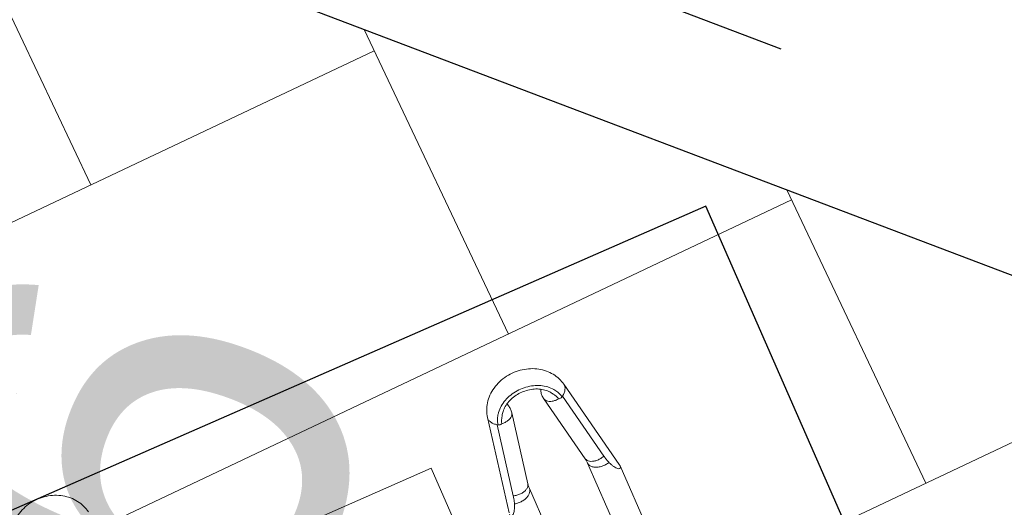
# Model space of a CAD drawing. Header units: metres. Extents: x 134157 to 138734, y 451157 to 455772.
# Tile 544 of 656: x 136622.796 to 136623.554, y 453806.13 to 453806.506. Entities that reach past the tile are written whole.
import ezdxf

# ---------------------------------------------------------------- set-up
doc = ezdxf.new("R2010")
doc.units = ezdxf.units.M
doc.linetypes.add('HIDDEN__G5', pattern=[1.125, 0.75, -0.375])
doc.layers.add('-DR-alg-hulplijnen', color=210, linetype='Continuous', plot=False)
doc.layers.add('-DR-nw-gr-arc-gras', color=7, linetype='Continuous', true_color=0xb5d5a4)
for name, color, linetype in [('-DR-nw-inr-fietsparkeren Tulip enkele beugel', 2, 'Continuous'), ('-DR-nw-maatvoering', 3, 'Continuous'), ('-DR-nw-txt-hoogtemaat', 2, 'Continuous'), ('-DR-nw-vh-band 10x20 ob', 2, 'HIDDEN__G5'), ('-DR-nw-vh-kantverharding', 3, 'Continuous'), ('VELOPA-FIG25', 1, 'Continuous')]:
    doc.layers.add(name, color=color, linetype=linetype)
doc.layers.add('-DR-nw-vh-arc-sbs df bruinrood Broeder Alarmstraat', color=7, linetype='Continuous', lineweight=9, true_color=0xd8beb6)
doc.styles.add('2-5TXT', font='arial.ttf')
doc.styles.add('Drong', font='txt', dxfattribs={"height": 1.8})
doc.dimstyles.new('Drong', dxfattribs={"dimtxt": 1.8, "dimasz": 2.5, "dimexe": 0, "dimexo": 0, "dimgap": 0.9, "dimtad": 1, "dimzin": 0, "dimdsep": 46, "dimtxsty": 'Drong', "dimblk": 'dimblk-wit', "dimcen": 0, "dimse1": 1, "dimse2": 1, "dimclrd": 256, "dimclre": 1, "dimclrt": 7, "dimadec": 0, "dimazin": 0, "dimtfac": 1, "dimtmove": 0, "dimatfit": 3, "dimfxl": 1, "dimtolj": 1, "dimtzin": 0, "dimarcsym": 0})
doc.dimstyles.new('VELOPA-drukwerk', dxfattribs={"dimscale": 0, "dimtxt": 2.5, "dimasz": 2, "dimexe": 1, "dimexo": 1, "dimgap": 1, "dimtad": 1, "dimdec": 0, "dimdsep": 46, "dimtxsty": '2-5TXT', "dimcen": 8, "dimadec": 1, "dimazin": 0, "dimtfac": 1, "dimtdec": 0, "dimtmove": 0, "dimatfit": 3, "dimfxl": 1, "dimtolj": 1, "dimtzin": 0, "dimarcsym": 0})
pattern_1 = [(115.335625, (136419.71802, 453326.2367), (-0.223681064, -0.105903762), [0.06, -0.187485]), (205.335625, (136419.71802, 453326.2367), (0.105903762, -0.223681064), [0.06, -0.187485])]

# ---------------------------------------------------------------- blocks, each defined once
blk = doc.blocks.new('*D482')
at = {"layer": '-DR-alg-hulplijnen', "color": 0, "lineweight": -2, "ltscale": 4, "transparency": 16777216}
for p, q in [((0, -770.72), (0, -1064.73)), ((3625, -770.72), (3625, -1064.73)), ((41.43, -1044.01), (3583.57, -1044.01))]:
    blk.add_line(p, q, dxfattribs=at)
at = {"layer": '-DR-alg-hulplijnen', "color": 0, "ltscale": 4, "transparency": 16777216}
for points in [[(41.43, -1037.1), (41.43, -1050.92), (0, -1044.01)], [(3583.57, -1037.1), (3583.57, -1050.92), (3625, -1044.01)]]:
    blk.add_solid(points, dxfattribs=at)
at = {"layer": 'Defpoints', "color": 0, "ltscale": 4, "transparency": 16777216}
for p in [(0, -750), (3625, -750), (3625, -1044.01)]:
    blk.add_point(p, dxfattribs=at)
at = {"layer": '-DR-alg-hulplijnen', "color": 0, "ltscale": 4, "transparency": 16777216, "insert": (1812.5, -996.83), "char_height": 51.792, "attachment_point": 5, "style": '2-5TXT'}
blk.add_mtext('\\A1;3625', dxfattribs=at)
blk = doc.blocks.new('dimblk-wit')
at = {"color": 7}
blk.add_line((0, -0.33333), (0, 0.33333), dxfattribs=at)
blk.add_solid([(0, 0), (-0.8, 0.2), (-0.8, -0.2)], dxfattribs=at)
blk = doc.blocks.new('*D634')
at = {"layer": '-DR-nw-maatvoering', "lineweight": -2, "transparency": 16777216}
blk.add_line((136616.46966, 453791.64601), (136622.29683, 453806.2632), dxfattribs=at)
at = {"layer": 'Defpoints', "color": 0, "transparency": 16777216}
for p in [(136622.48198, 453806.72765), (136622.8896, 453806.56515), (136616.69212, 453791.01906)]:
    blk.add_point(p, dxfattribs=at)
at = {"layer": '-DR-nw-maatvoering', "lineweight": -2, "transparency": 16777216, "xscale": 0.5, "yscale": 0.5, "zscale": 0.5}
for p, rotation in [((136622.48198, 453806.72765), 68.26520454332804), ((136616.2845, 453791.18156), 248.2652045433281)]:
    blk.add_blockref('dimblk-wit', p, dxfattribs=dict(at, rotation=rotation))
at = {"layer": '-DR-nw-maatvoering', "color": 7, "transparency": 16777216, "insert": (136619.04541, 453799.08928), "char_height": 0.36, "attachment_point": 5, "rotation": 68.2652, "style": 'Drong'}
blk.add_mtext('\\A1;16.75', dxfattribs=at)
blk = doc.blocks.new('Fietsenrek Tulip enkel')
at = {"layer": '-DR-alg-hulplijnen', "ltscale": 4}
for p, q in [((0, -750), (0, 0)), ((0, -750), (0, 0)), ((1925, -750), (0, -750))]:
    blk.add_line(p, q, dxfattribs=at)
at = {"layer": 'VELOPA-FIG25', "color": 252, "linetype": 'Continuous', "lineweight": 9}
for p, q in [((100.07, -233.29), (100.07, -475)), ((290.91, -475), (100.07, -475)), ((155.58, -516.13), (81.68, -530.44)), ((144.87, -524.36), (89.71, -535.04)), ((140.88, -538.37), (85.72, -549.05)), ((325.91, -538), (144.71, -538)), ((85.72, -575.95), (140.88, -586.63)), ((89.71, -589.96), (144.87, -600.64)), ((144.71, -587), (325.83, -587)), ((155.58, -608.87), (81.68, -594.56)), ((156.75, -609), (155.61, -608.88)), ((156.75, -609), (325.83, -609))]:
    blk.add_line(p, q, dxfattribs=at)
for points, start_tangent, end_tangent in [([(24.76, -155.41), (19.14, -157.07), (13.87, -159.94), (9.11, -164.03), (5.22, -169.1), (2.33, -174.99), (0.59, -181.39), (0.07, -188.01), (0.77, -194.58), (2.64, -200.81), (5.58, -206.47), (9.41, -211.28), (14.05, -215.18), (19.19, -217.95), (24.76, -219.59)], (-0.983851, -0.178987), (0.983851, -0.178987)), ([(144.71, -538), (146.59, -537.57), (148.32, -536.3), (149.77, -534.31), (150.82, -531.73), (151.39, -528.79), (151.43, -525.71), (150.95, -522.72)], (1, 0.000011), (-0.251596, 0.967832)), ([(150.95, -522.72), (149.15, -523.33), (147.11, -523.87), (144.87, -524.36)], (-0.932926, -0.360069), (-0.981767, -0.19009)), ([(156.75, -516), (157.74, -516.17), (158.34, -516.69), (158.4, -517.5), (157.89, -518.48), (156.84, -519.56), (155.28, -520.66), (153.31, -521.72), (150.95, -522.72)], (1, 0), (-0.932927, -0.360065)), ([(81.68, -530.44), (76.3, -532.1), (71.23, -534.97), (66.6, -539.1), (62.84, -544.21), (60.06, -550.14), (58.41, -556.57), (57.95, -563.19), (58.65, -569.74), (60.46, -575.93), (63.32, -581.57), (67, -586.33), (71.46, -590.2), (76.36, -592.92), (81.68, -594.56)], (-0.981767, -0.19009), (0.981767, -0.19009)), ([(89.71, -535.04), (87.89, -532.81), (85.85, -531.25), (83.73, -530.44), (81.68, -530.44)], (-0.555703, 0.831381), (-0.98182, -0.189817)), ([(144.87, -524.36), (145.51, -527.21), (145.68, -530.1), (145.35, -532.8), (144.56, -535.13), (143.36, -536.93), (141.84, -538.06), (140.88, -538.37)], (0.298566, -0.954389), (-0.98157, -0.191104)), ([(86.48, -536.66), (85.53, -537.1), (82.37, -539.04)], (-0.920843, -0.389933), (-0.800286, -0.599618)), ([(90.44, -538.59), (89.4, -538.84), (88.39, -539.21), (87.39, -539.73), (86.41, -540.34), (85.41, -540.99), (84.78, -541.38)], (-0.981767, -0.19009), (-0.859726, -0.510755)), ([(85.72, -549.05), (86.61, -548.77), (88.09, -547.72), (89.28, -546.06), (90.1, -543.88), (90.49, -541.34), (90.44, -538.59)], (0.981648, 0.190704), (-0.099991, 0.994988)), ([(87.85, -536.14), (86.48, -536.66)], (-0.948914, -0.315534), (-0.920843, -0.389933)), ([(90.05, -535.57), (87.85, -536.14)], (-0.981767, -0.19009), (-0.948914, -0.315534)), ([(90.05, -535.57), (89.88, -535.3), (89.71, -535.04)], (-0.524241, 0.85157), (-0.555703, 0.831381)), ([(90.44, -538.59), (90.6, -537.61), (90.46, -536.54), (90.05, -535.57)], (0.330721, 0.943729), (-0.524241, 0.85157)), ([(144.71, -538), (143.42, -538.04), (142.14, -538.17), (140.88, -538.37)], (-1, -0.00001), (-0.981767, -0.19009)), ([(82.33, -539.07), (81.38, -539.83), (77.79, -543.65), (74.94, -548.35), (72.96, -553.73), (71.95, -559.53), (71.95, -565.47), (72.96, -571.27), (74.94, -576.65), (77.79, -581.35), (81.38, -585.17), (82.33, -585.93)], (-0.798743, -0.601673), (0.79874, -0.601676)), ([(84.78, -541.38), (82.28, -543.2), (79.31, -546.43), (76.96, -550.42), (75.31, -554.98), (74.45, -559.91), (74.44, -564.97), (75.28, -569.91), (76.92, -574.51), (79.28, -578.52), (82.26, -581.78), (84.78, -583.62)], (-0.859687, -0.510821), (0.859688, -0.510819)), ([(82.37, -539.04), (82.33, -539.07)], (-0.800286, -0.599618), (-0.798743, -0.601673)), ([(85.72, -549.05), (82.76, -549.29), (79.8, -548.87), (78.19, -548.35)], (-0.981767, -0.19009), (-0.930607, 0.36602)), ([(85.72, -575.95), (82.76, -575.71), (79.8, -576.13), (78.19, -576.65)], (-0.981767, 0.19009), (-0.930623, -0.365979)), ([(90.44, -586.41), (90.49, -583.66), (90.1, -581.12), (89.28, -578.94), (88.09, -577.28), (86.61, -576.23), (85.72, -575.95)], (0.099991, 0.994988), (-0.981647, 0.190708)), ([(84.78, -583.62), (85.4, -584), (86.4, -584.65), (87.38, -585.26), (88.37, -585.78), (89.39, -586.15), (90.44, -586.41)], (0.859727, -0.510754), (0.981767, -0.19009)), ([(81.68, -594.56), (83.73, -594.56), (85.85, -593.75), (87.89, -592.19), (89.71, -589.96)], (0.98182, -0.189817), (0.555703, 0.831381)), ([(82.33, -585.93), (82.37, -585.96)], (0.79874, -0.601676), (0.800286, -0.599618)), ([(82.37, -585.96), (85.53, -587.9), (86.49, -588.34)], (0.800286, -0.599618), (0.920907, -0.389783)), ([(86.49, -588.34), (87.85, -588.86)], (0.920907, -0.389783), (0.948914, -0.315534)), ([(87.85, -588.86), (90.05, -589.43)], (0.948914, -0.315534), (0.981767, -0.19009)), ([(90.05, -589.43), (89.88, -589.7), (89.71, -589.96)], (-0.524241, -0.85157), (-0.555703, -0.831381)), ([(90.44, -586.41), (90.6, -587.39), (90.46, -588.46), (90.05, -589.43)], (0.330721, -0.943729), (-0.524241, -0.85157)), ([(144.87, -600.64), (145.51, -597.79), (145.68, -594.9), (145.35, -592.2), (144.56, -589.87), (143.36, -588.07), (141.84, -586.94), (140.88, -586.63)], (0.298566, 0.954389), (-0.98157, 0.191104)), ([(140.88, -586.63), (142.14, -586.83), (143.42, -586.96), (144.71, -587)], (0.981767, -0.19009), (1, 0)), ([(144.71, -587), (146.59, -587.43), (148.32, -588.7), (149.77, -590.69), (150.82, -593.27), (151.39, -596.21), (151.43, -599.29), (150.95, -602.28)], (1, 0), (-0.251534, -0.967848)), ([(144.87, -600.64), (147.11, -601.13), (149.15, -601.67), (150.95, -602.28)], (0.981767, -0.19009), (0.932927, -0.360064)), ([(150.95, -602.28), (153.31, -603.29), (155.29, -604.34), (156.85, -605.45), (157.9, -606.53), (158.4, -607.51), (158.34, -608.31), (157.74, -608.83), (156.75, -609)], (0.932927, -0.360064), (-1, 0))]:
    blk.add_spline(points, degree=3, dxfattribs=dict(at, start_tangent=start_tangent, end_tangent=end_tangent))
at = {"layer": '-DR-alg-hulplijnen', "ltscale": 4}
dim = blk.add_linear_dim(base=(3625, -1044.01), p1=(0, -750), p2=(3625, -750), dimstyle='VELOPA-drukwerk', override={"dimscale": 20.716723}, dxfattribs=at)
dim.commit()
dim.dimension.update_dxf_attribs({"geometry": '*D482', "text_midpoint": (1812.5, -996.83)})

msp = doc.modelspace()

# ---------------------------------------------------------------- hatches: boundary and pattern name
at = {"layer": '-DR-nw-gr-arc-gras', "transparency": 33554687}
h = msp.add_hatch(dxfattribs=at)
h.set_pattern_fill('AGR-BOLLEN', color=256, scale=0.1, pattern_type=2)
h.set_pattern_definition(pattern_1)
edge = h.paths.add_edge_path()
edge.add_arc((-7000776.80952, 3043164.56756), 7592527.99736, 340.056750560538, 340.05722562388)
edge.add_line((136455.78156, 453494.25428), (136455.1236, 453494.49341))
edge.add_arc((380495.22236, 364992.54844), 259592.30355, 160.0666568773, 160.0804453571)
edge.add_line((136433.83229, 453435.76153), (136433.81349, 453435.76834))
edge.add_line((136433.81349, 453435.76834), (136432.1795, 453431.25509))
edge.add_line((136432.1795, 453431.25509), (136432.1983, 453431.24829))
edge.add_line((136432.1983, 453431.24829), (136431.67763, 453429.86961))
edge.add_line((136431.67763, 453429.86961), (136432.33635, 453429.63123))
edge.add_line((136432.33635, 453429.63123), (136434.30927, 453435.07658))
h = msp.add_hatch(dxfattribs=at)
h.set_pattern_fill('AGR-BOLLEN', color=256, scale=0.1, pattern_type=2)
h.set_pattern_definition(pattern_1)
edge = h.paths.add_edge_path()
edge.add_line((136644.27531, 454017.42185), (136643.93507, 454016.48147))
edge.add_line((136643.93507, 454016.48147), (136643.88393, 454016.34032))
edge.add_line((136643.88393, 454016.34032), (136644.54221, 454016.10165))
edge.add_arc((1711333.98314, -116117.42654), 1674723.58177, 160.09567204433, 160.09665735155, ccw=False)
edge.add_line((136654.34695, 454043.18128), (136653.68886, 454043.41989))
edge.add_line((136653.68886, 454043.41989), (136653.6378, 454043.27898))
edge.add_line((136653.6378, 454043.27898), (136653.29754, 454042.33866))
edge.add_line((136653.29754, 454042.33866), (136644.27531, 454017.42185))
at = {"layer": '-DR-nw-vh-arc-sbs df bruinrood Broeder Alarmstraat', "transparency": 33554687}
h = msp.add_hatch(dxfattribs=at)
h.set_pattern_fill('AVH-SBS_DIKFORMAAT_KEPER', color=256, scale=3.5, angle=45, pattern_type=2)
h.set_pattern_definition([(115.335625, (136419.71802, 453326.2367), (-0.32161438, 0.11492906), [0.966, -0.483]), (25.335625, (136419.0632, 453325.92668), (-0.32161438, 0.11492906), [0.966, -0.483]), (115.335625, (136419.35052, 453326.73071), (-0.32161438, 0.11492906), [0, -1.449]), (115.335625, (136419.33894, 453326.19083), (-0.32161438, 0.11492906), [0, -1.449])])
h.paths.add_polyline_path([(136622.80755, 453806.59447), (136616.61007, 453791.04838), (136618.5044, 453790.31427), (136624.63134, 453805.90244)])

# ---------------------------------------------------------------- linework, layer by layer
at = {"layer": '-DR-nw-vh-band 10x20 ob', "ltscale": 0.9}
msp.add_lwpolyline([(136618.46827, 453790.22103), (136616.47979, 453790.99162), (136622.75108, 453806.72286), (136624.66682, 453805.99593)], dxfattribs=at)
at = {"layer": '-DR-nw-vh-kantverharding'}
msp.add_lwpolyline([(136618.5044, 453790.31427), (136616.61007, 453791.04838), (136622.80755, 453806.59447), (136624.63134, 453805.90244)], dxfattribs=at)

# ---------------------------------------------------------------- block references
at = {"layer": '-DR-nw-inr-fietsparkeren Tulip enkele beugel', "xscale": -0.001, "yscale": 0.001, "zscale": 0.001, "rotation": 113.6629406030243}
msp.add_blockref('Fietsenrek Tulip enkel', (136622.63756, 453806.061), dxfattribs=at)

# ---------------------------------------------------------------- texts
at = {"layer": '-DR-nw-txt-hoogtemaat', "style": 'Drong'}
msp.add_text('+2.36', height=0.34, rotation=70.06438, dxfattribs=at).set_placement((136622.68712, 453805.15263))

# ---------------------------------------------------------------- dimensions: what is measured, and where the dimension line sits
at = {"layer": '-DR-nw-maatvoering'}
dim = msp.add_aligned_dim(p1=(136616.69212, 453791.01906), p2=(136622.8896, 453806.56515), distance=0.43882, dimstyle='Drong', override={"dimrnd": 0.05, "dimtfill": 0}, dxfattribs=at)
dim.commit()
dim.dimension.update_dxf_attribs({"geometry": '*D634', "text_midpoint": (136619.04541, 453799.08928)})

doc.saveas('drawing.dxf')
